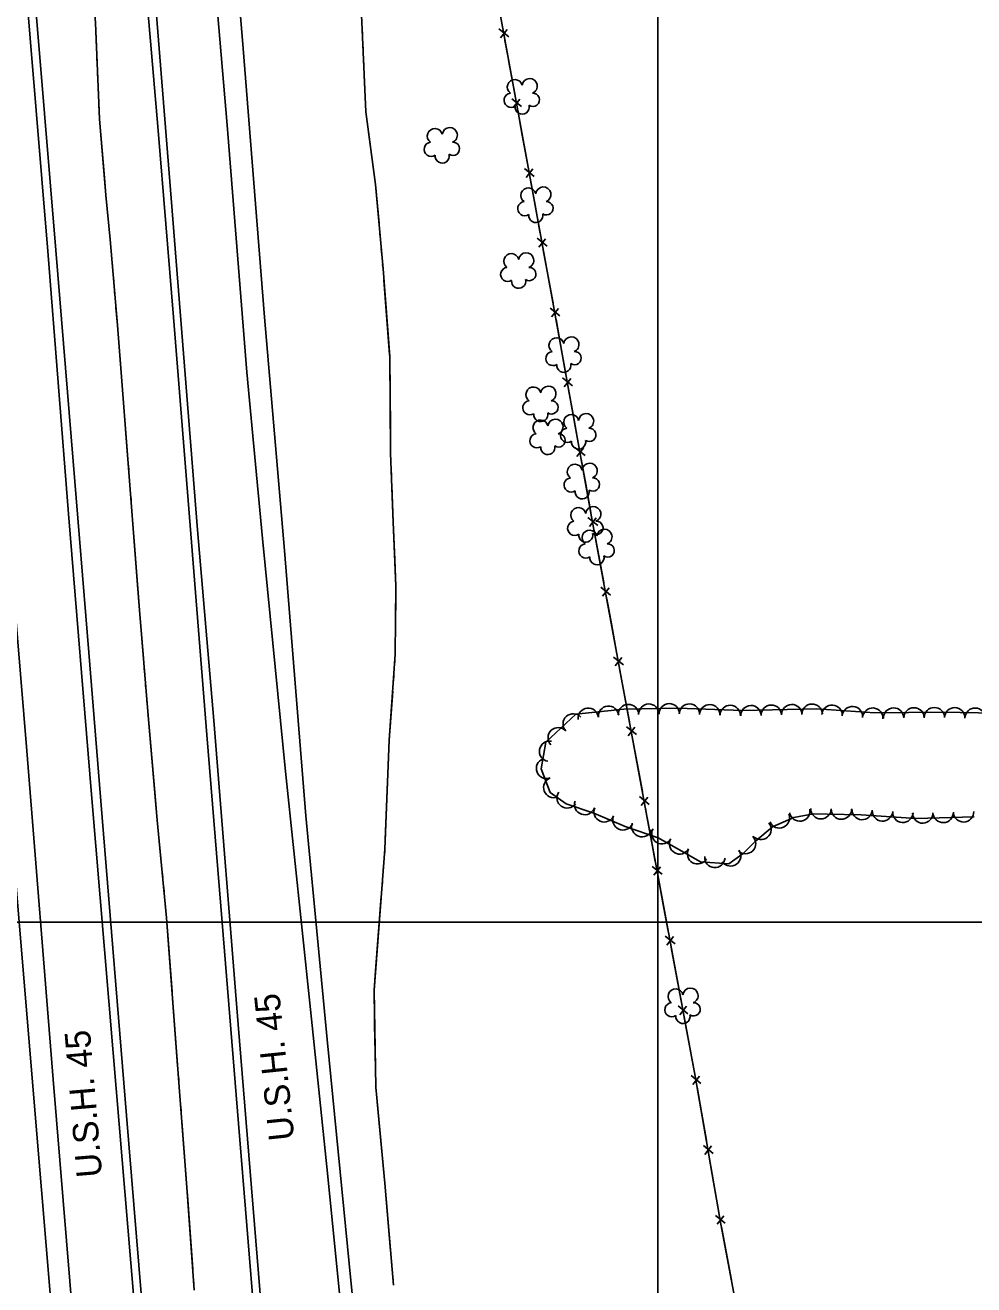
# Model space of a CAD drawing. Extents: x 353423 to 364002, y 127000 to 201942.
# Drawn here: x 361251.9 to 361623.8, y 135357.8 to 135851.6 of the extents above; entities that cross this region are included whole.
import ezdxf

# ---------------------------------------------------------------- set-up
doc = ezdxf.new("R2010")
doc.units = 0
for name, color, linetype in [('E_DTM_SlopeBottom', 7, 'Continuous'), ('E_DTM_SlopeTop', 7, 'Continuous'), ('E_FEN_Generic', 7, 'Continuous'), ('E_LAND_TreeLine', 7, 'Continuous'), ('E_RW_IP', 7, 'Continuous'), ('E_STRUCT_WingWall', 7, 'Continuous')]:
    doc.layers.add(name, color=color, linetype=linetype)

msp = doc.modelspace()

# ---------------------------------------------------------------- linework, layer by layer
at = {"layer": 'E_DTM_SlopeBottom'}
for p, q in [((361441.51, 135847.05), (361437.66, 135850.12)), ((361438.3, 135846.64), (361440.91, 135849.95)), ((361446.52, 135819.7), (361442.67, 135822.77)), ((361443.31, 135819.28), (361445.92, 135822.6)), ((361451.54, 135792.35), (361447.69, 135795.41)), ((361448.32, 135791.93), (361450.93, 135795.24)), ((361456.55, 135764.99), (361452.7, 135768.06)), ((361453.34, 135764.58), (361455.95, 135767.89)), ((361461.55, 135737.63), (361457.71, 135740.71)), ((361458.34, 135737.22), (361460.96, 135740.53)), ((361466.49, 135710.26), (361462.65, 135713.34)), ((361463.28, 135709.86), (361465.9, 135713.16)), ((361471.43, 135682.89), (361467.59, 135685.97)), ((361468.22, 135682.49), (361470.84, 135685.8)), ((361476.38, 135655.54), (361472.52, 135658.6)), ((361473.17, 135655.11), (361475.77, 135658.43)), ((361481.44, 135628.19), (361477.58, 135631.25)), ((361478.23, 135627.77), (361480.83, 135631.09)), ((361486.5, 135600.85), (361482.65, 135603.9)), ((361483.29, 135600.42), (361485.89, 135603.74)), ((361491.56, 135573.5), (361487.71, 135576.56)), ((361488.35, 135573.08), (361490.95, 135576.4)), ((361496.62, 135546.15), (361492.77, 135549.21)), ((361493.41, 135545.73), (361496.01, 135549.05)), ((361501.64, 135518.8), (361497.79, 135521.86)), ((361498.43, 135518.38), (361501.04, 135521.7)), ((361506.71, 135491.46), (361502.86, 135494.52)), ((361503.5, 135491.04), (361506.1, 135494.36)), ((361511.79, 135464.12), (361507.93, 135467.17)), ((361508.58, 135463.69), (361511.18, 135467.02)), ((361516.84, 135436.75), (361513.02, 135439.85)), ((361513.63, 135436.36), (361516.26, 135439.65)), ((361521.63, 135409.36), (361517.81, 135412.45)), ((361518.42, 135408.97), (361521.05, 135412.26)), ((361526.42, 135381.96), (361522.6, 135385.06)), ((361523.21, 135381.57), (361525.84, 135384.87))]:
    msp.add_line(p, q, dxfattribs=at)
for points in [[(361641.27, 134693.56), (361629.58, 134829.93), (361624.21, 134904.97), (361614.57, 135012.33), (361605.65, 135121.59), (361565.37, 135120.73), (361560.44, 135185.04), (361549.71, 135247.29), (361537.65, 135312.84), (361524.72, 135381.6), (361514.58, 135439.62), (361500.19, 135517.06), (361495.7, 135541.61), (361474.25, 135657.5), (361459.08, 135741.57), (361441.12, 135839.53), (361420.09, 135954.5), (361415.43, 135977.29), (361408.98, 136054.85), (361401.51, 136148.05), (361390.58, 136282.09), (361381.93, 136388.22)], [(361441.8, 135835.83), (361441.12, 135839.53), (361440.01, 135845.6)], [(361443.84, 135824.71), (361441.8, 135835.83)], [(361446.81, 135808.47), (361445.02, 135818.25)], [(361448.85, 135797.36), (361446.81, 135808.47)], [(361451.83, 135781.12), (361450.04, 135790.89)], [(361453.87, 135770), (361451.83, 135781.12)], [(361456.84, 135753.76), (361455.05, 135763.54)], [(361458.88, 135742.65), (361456.84, 135753.76)], [(361461.82, 135726.4), (361460.05, 135736.18)], [(361463.82, 135715.28), (361461.82, 135726.4)], [(361466.75, 135699.03), (361464.99, 135708.82)], [(361468.76, 135687.91), (361466.75, 135699.03)], [(361471.69, 135671.67), (361469.93, 135681.45)], [(361473.7, 135660.55), (361471.69, 135671.67)], [(361476.69, 135644.31), (361474.88, 135654.08)], [(361478.75, 135633.2), (361476.69, 135644.31)], [(361481.75, 135616.96), (361479.94, 135626.74)], [(361483.81, 135605.85), (361481.75, 135616.96)], [(361486.81, 135589.62), (361485, 135599.39)], [(361488.87, 135578.51), (361486.81, 135589.62)], [(361491.87, 135562.27), (361490.06, 135572.05)], [(361493.93, 135551.16), (361491.87, 135562.27)], [(361496.92, 135534.92), (361495.7, 135541.61), (361495.12, 135544.7)], [(361498.96, 135523.81), (361496.92, 135534.92)], [(361501.95, 135507.57), (361500.19, 135517.06), (361500.14, 135517.35)], [(361504.02, 135496.46), (361501.95, 135507.57)], [(361507.03, 135480.23), (361505.22, 135490)], [(361509.1, 135469.12), (361507.03, 135480.23)], [(361512.11, 135452.89), (361510.3, 135462.66)], [(361514.18, 135441.78), (361512.11, 135452.89)], [(361517.04, 135425.52), (361515.33, 135435.31)], [(361518.99, 135414.39), (361517.04, 135425.52)], [(361521.83, 135398.13), (361520.12, 135407.92)], [(361523.78, 135386.99), (361521.83, 135398.13)], [(361526.76, 135370.76), (361524.92, 135380.52)], [(361528.85, 135359.65), (361526.76, 135370.76)]]:
    msp.add_lwpolyline(points, dxfattribs=at)
at = {"layer": 'E_DTM_SlopeTop'}
for points in [[(361396.7, 134677.37), (361383.61, 134837.06), (361376.47, 134921.26), (361369.77, 135003.99), (361363.56, 135082.08), (361357.21, 135157.09), (361349.05, 135257.39), (361342.07, 135341.09), (361335.6, 135421.11), (361329.1, 135499.86), (361323.09, 135573.48), (361316.94, 135652.27), (361310.05, 135737.13), (361304.12, 135810.32), (361297.78, 135883.5), (361290.19, 135976.29), (361284.2, 136050.07), (361277.23, 136133.72), (361271.57, 136204.57), (361265.24, 136282.49), (361259.93, 136343.75), (361254.86, 136377.17)], [(361260.53, 136377.61), (361273.29, 136219.21), (361283.18, 136100.52), (361297.23, 135932.24), (361309.21, 135783.78), (361319.5, 135653.78), (361325.84, 135579.08), (361335.45, 135459.92), (361346.49, 135323.85), (361355.03, 135222.46), (361361.13, 135146.75), (361369.62, 135045.69), (361376.45, 134963.04), (361384.58, 134862.03), (361391.92, 134770.48), (361400.33, 134675.29)], [(361443.99, 134681.89), (361425.57, 134858.3), (361416.98, 134942.97), (361409.2, 135020.58), (361401, 135099.56), (361390.1, 135207.3), (361379.98, 135305.99), (361370.59, 135400.35), (361363.85, 135465.71), (361354, 135559.08), (361345.03, 135650.34), (361338.87, 135715.61), (361331.08, 135812.48), (361324.98, 135884.52), (361318.61, 135961.22), (361310.81, 136058.07), (361303.72, 136144.9), (361296.31, 136233.77), (361284.99, 136370.35)], [(361293.96, 136370.31), (361303.56, 136257.86), (361312.24, 136147.25), (361320.4, 136046.95), (361329.69, 135936), (361337.35, 135842.48), (361345.81, 135737.21), (361353.66, 135645.68), (361361.94, 135541.66), (361370.28, 135454.04), (361379.76, 135358.25), (361388.82, 135267.51), (361400.23, 135163.47), (361412.06, 135049.08), (361424.61, 134917.39), (361436.07, 134804.43), (361443.65, 134726.96), (361448.97, 134681.25)], [(361351.05, 134664.63), (361337.39, 134825.33), (361330.95, 134904.39), (361325.64, 134969.63), (361318.55, 135056.39), (361310.04, 135161.67), (361301.56, 135264.14), (361294.49, 135352.48), (361286.37, 135448.73), (361277.95, 135550.01), (361268.88, 135660.03), (361260.79, 135763), (361249.33, 135901.8), (361238.28, 136034.46), (361229.05, 136148.16), (361218.39, 136277.99), (361212.48, 136348.99)], [(361215.88, 136349.3), (361225.01, 136234.99), (361232.06, 136149.89), (361239, 136067.61), (361245.67, 135988.1), (361251.91, 135907.65), (361257.23, 135843.8), (361264.01, 135763.42), (361270.71, 135680.71), (361276.91, 135605.71), (361282.12, 135541), (361291.62, 135424.19), (361298.48, 135341.76), (361306.78, 135237.93), (361314.68, 135139.9), (361320.09, 135073.72), (361326, 135000.5), (361332.72, 134922.29), (361341.75, 134812.12), (361350.25, 134708.36), (361354.13, 134664.84)], [(361180.1, 136344.37), (361189.81, 136229.58), (361199.72, 136110.86), (361208.14, 136005.52), (361214.77, 135923.19), (361223.46, 135820.12), (361232.49, 135708.36), (361242.15, 135589.45), (361253.1, 135457.7), (361263.61, 135332.47), (361273.94, 135202.44), (361280.22, 135131), (361284.54, 135078.79), (361290.37, 134998.42), (361295.75, 134914.37), (361301.58, 134822.33), (361308.19, 134716.23), (361311.76, 134662.41)], [(361317.03, 134662.47), (361306.89, 134816.39), (361302.26, 134889.92), (361297.74, 134964.91), (361291.41, 135069.88), (361285.48, 135161.58), (361281.7, 135208.48), (361272.03, 135327.67), (361262.86, 135438.3), (361252.64, 135567.21), (361241.51, 135700.05), (361228.98, 135855.38), (361213.87, 136036.21), (361205.27, 136141.31), (361188.85, 136344.99)]]:
    msp.add_lwpolyline(points, dxfattribs=at)
at = {"layer": 'E_FEN_Generic'}
msp.add_lwpolyline([(361632.74, 135581.88), (361611.45, 135582.27), (361585.01, 135582.01), (361562.36, 135583.65), (361533.3, 135582.95), (361507.8, 135583.82), (361486.68, 135583.44), (361467.83, 135581.5), (361456.03, 135570.61), (361454.18, 135560.04), (361457.7, 135550.81), (361464.05, 135546.36), (361474.89, 135542.67), (361487.18, 135537.46), (361500.07, 135533.11), (361507.31, 135528.98), (361516.74, 135523.71), (361527.78, 135522.88), (361533.45, 135526.9), (361538.22, 135531.77), (361544.89, 135537.42), (361553.32, 135541.03), (361561.05, 135542.4), (361566.44, 135542.36), (361579.66, 135542.07), (361601.25, 135540.62), (361624.03, 135541.27)], dxfattribs=at)
for centre, radius, start, end in [((361443.9, 135827.36), 2.97, 13.19, 234.4239), ((361449.74, 135827.74), 2.97, 290.8408, 173.8141), ((361442.47, 135822.18), 2.78, 96.1609, 303.9339), ((361450.96, 135822.35), 2.61, 235.5461, 93.4787), ((361446.78, 135819.53), 2.78, 172.8379, 13.849), ((361412.56, 135808.15), 2.97, 13.19, 234.4239), ((361418.4, 135808.52), 2.97, 290.8408, 173.8141), ((361411.12, 135802.97), 2.78, 96.1609, 303.9339), ((361419.62, 135803.14), 2.61, 235.5461, 93.4787), ((361415.44, 135800.32), 2.78, 172.8379, 13.849), ((361449.24, 135784.85), 2.97, 13.19, 234.4239), ((361455.08, 135785.22), 2.97, 290.8408, 173.8141), ((361447.81, 135779.67), 2.78, 96.1609, 303.9339), ((361456.3, 135779.84), 2.61, 235.5461, 93.4787), ((361452.12, 135777.02), 2.78, 172.8379, 13.849), ((361442.53, 135759.08), 2.97, 13.19, 234.4239), ((361448.37, 135759.45), 2.97, 290.8408, 173.8141), ((361441.1, 135753.9), 2.78, 96.1609, 303.9339), ((361449.59, 135754.06), 2.61, 235.5461, 93.4787), ((361445.41, 135751.24), 2.78, 172.8379, 13.849), ((361460.25, 135726.11), 2.97, 13.19, 234.4239), ((361466.09, 135726.48), 2.97, 290.8408, 173.8141), ((361458.82, 135720.93), 2.78, 96.1609, 303.9339), ((361467.31, 135721.1), 2.61, 235.5461, 93.4787), ((361463.13, 135718.28), 2.78, 172.8379, 13.849), ((361451.23, 135706.8), 2.97, 13.19, 234.4239), ((361457.07, 135707.18), 2.97, 290.8408, 173.8141), ((361449.79, 135701.62), 2.78, 96.1609, 303.9339), ((361458.28, 135701.79), 2.61, 235.5461, 93.4787), ((361454.11, 135698.97), 2.78, 172.8379, 13.849), ((361459.83, 135694.23), 2.97, 290.8408, 173.8141), ((361466.02, 135696.02), 2.97, 13.19, 234.4239), ((361471.86, 135696.39), 2.97, 290.8408, 173.8141), ((361453.99, 135693.86), 2.97, 13.19, 234.4239), ((361464.59, 135690.84), 2.78, 96.1609, 303.9339), ((361473.08, 135691.01), 2.61, 235.5461, 93.4787), ((361452.55, 135688.68), 2.78, 96.1609, 303.9339), ((361461.05, 135688.84), 2.61, 235.5461, 93.4787), ((361468.9, 135688.19), 2.78, 172.8379, 13.849), ((361456.87, 135686.03), 2.78, 172.8379, 13.849), ((361467.43, 135676.55), 2.97, 13.19, 234.4239), ((361473.27, 135676.92), 2.97, 290.8408, 173.8141), ((361466, 135671.37), 2.78, 96.1609, 303.9339), ((361474.49, 135671.53), 2.61, 235.5461, 93.4787), ((361470.31, 135668.71), 2.78, 172.8379, 13.849), ((361468.82, 135659.55), 2.97, 13.19, 234.4239), ((361474.66, 135659.93), 2.97, 290.8408, 173.8141), ((361467.39, 135654.37), 2.78, 96.1609, 303.9339), ((361473.21, 135650.7), 2.97, 13.19, 234.4239), ((361475.88, 135654.54), 2.61, 235.5461, 93.4787), ((361479.05, 135651.07), 2.97, 290.8408, 173.8141), ((361471.7, 135651.72), 2.78, 172.8379, 13.849), ((361471.78, 135645.52), 2.78, 96.1609, 303.9339), ((361480.27, 135645.69), 2.61, 235.5461, 93.4787), ((361476.09, 135642.87), 2.78, 172.8379, 13.849), ((361472.68, 135579.9), 4, 5.8789, 185.8635), ((361480.65, 135580.71), 4, 5.8789, 185.8635), ((361488.44, 135581.38), 4, 1.0279, 181.0126), ((361496.45, 135581.52), 4, 1.0279, 181.0126), ((361504.45, 135581.66), 4, 1.0279, 181.0126), ((361512.34, 135581.57), 4, 358.0584, 178.0431), ((361520.34, 135581.29), 4, 358.0584, 178.0431), ((361528.34, 135581.02), 4, 358.0584, 178.0431), ((361536.47, 135580.93), 4, 1.3934, 181.378), ((361544.47, 135581.12), 4, 1.3934, 181.378), ((361552.47, 135581.32), 4, 1.3934, 181.378), ((361560.47, 135581.51), 4, 1.3934, 181.378), ((361568.26, 135581.12), 4, 355.8514, 175.8361), ((361576.24, 135580.54), 4, 355.8514, 175.8361), ((361584.23, 135579.96), 4, 355.8514, 175.8361), ((361592.4, 135579.99), 4, 0.5886, 180.5732), ((361600.41, 135580.07), 4, 0.5886, 180.5732), ((361608.41, 135580.15), 4, 0.5886, 180.5732), ((361616.36, 135580.09), 4, 358.9478, 178.9325), ((361624.36, 135579.94), 4, 358.9478, 178.9325), ((361466.8, 135577.7), 4, 42.7263, 222.711), ((361460.92, 135572.27), 4, 42.7263, 222.711), ((361457.53, 135567.01), 4, 80.0826, 260.0673), ((361456.34, 135560.26), 4, 110.8652, 290.8499), ((361459.19, 135552.78), 4, 110.8652, 290.8499), ((361464.39, 135548.69), 4, 145.0041, 324.9888), ((361471.3, 135546.11), 4, 161.2071, 341.1917), ((361478.93, 135543.23), 4, 157.0288, 337.0134), ((361555.62, 135543.57), 4, 190.0816, 10.0662), ((361563.93, 135544.47), 4, 179.4869, 359.4716), ((361571.96, 135544.33), 4, 178.7811, 358.7658), ((361580.06, 135544.15), 4, 176.1515, 356.1362), ((361588.05, 135543.61), 4, 176.1515, 356.1362), ((361486.3, 135540.11), 4, 157.0288, 337.0134), ((361540.39, 135536.35), 4, 220.3318, 40.3164), ((361547.63, 135540.88), 4, 203.1833, 23.168), ((361596.04, 135543.07), 4, 176.1515, 356.1362), ((361603.83, 135542.79), 4, 181.6592, 1.6439), ((361611.83, 135543.02), 4, 181.6592, 1.6439), ((361619.83, 135543.25), 4, 181.6592, 1.6439), ((361493.69, 135537.47), 4, 161.3369, 341.3216), ((361501.6, 135534.65), 4, 150.3199, 330.3045), ((361508.54, 135530.69), 4, 150.7964, 330.7811), ((361534.35, 135530.81), 4, 225.5482, 45.5329), ((361515.52, 135526.79), 4, 150.7964, 330.7811), ((361522.32, 135525.39), 4, 175.7233, 355.708), ((361528.5, 135525.96), 4, 215.3469, 35.3316), ((361506.94, 135470.85), 2.97, 13.19, 234.4239), ((361512.78, 135471.22), 2.97, 290.8408, 173.8141), ((361505.51, 135465.67), 2.78, 96.1609, 303.9339), ((361514, 135465.83), 2.61, 235.5461, 93.4787), ((361509.82, 135463.02), 2.78, 172.8379, 13.849)]:
    msp.add_arc(centre, radius, start, end, dxfattribs=at)
at = {"layer": 'E_LAND_TreeLine'}
for p, q in [((361500, 134500), (361500, 136500)), ((360000, 135500), (364000, 135500))]:
    msp.add_line(p, q, dxfattribs=at)
at = {"layer": 'E_STRUCT_WingWall'}
for points in [[(361278.11, 135871.63), (361279.44, 135852.49), (361279.86, 135842.67)], [(361396.33, 135357.73), (361392.88, 135397.74), (361389.35, 135435.25), (361388.73, 135473.37), (361392.93, 135528.58), (361394.7, 135571.35), (361396.98, 135605.01), (361397.26, 135631.69), (361396.26, 135656.8), (361395.16, 135683.88), (361394.89, 135721.79), (361392.22, 135756.08), (361389.3, 135789.21), (361385.45, 135817.68), (361383.78, 135855.7)], [(361279.44, 135852.49), (361281.05, 135814.71), (361283.58, 135784.92), (361285.27, 135767.57), (361288.1, 135734.01), (361290.42, 135703.54), (361293.81, 135661.12), (361296.78, 135622.36), (361300.1, 135581.07), (361303.67, 135539.97), (361307.39, 135501.7), (361309.57, 135471.9), (361312.59, 135431.93), (361315.44, 135394.34), (361318.24, 135355.78)], [(361384.12, 135848.07), (361384.03, 135850.09)], [(361384.38, 135842.03), (361384.3, 135844.05)], [(361280.03, 135838.67), (361280.11, 135836.67)], [(361384.65, 135835.99), (361384.56, 135838)], [(361280.29, 135832.67), (361280.37, 135830.68)], [(361387.45, 135802.87), (361385.45, 135817.68), (361384.83, 135831.96)], [(361280.54, 135826.68), (361280.62, 135824.68)], [(361280.79, 135820.68), (361281.05, 135814.71), (361283, 135791.76)], [(361390.66, 135773.82), (361389.3, 135789.21), (361387.45, 135802.87)], [(361283, 135791.76), (361283.58, 135784.92), (361285.27, 135767.57), (361285.66, 135762.86)], [(361391.19, 135767.79), (361391.01, 135769.8)], [(361391.72, 135761.77), (361391.54, 135763.77)], [(361286, 135758.88), (361286.17, 135756.89)], [(361392.25, 135755.74), (361392.22, 135756.08), (361392.08, 135757.75)], [(361286.5, 135752.9), (361286.67, 135750.91)], [(361394.83, 135722.58), (361392.56, 135751.72)], [(361287.01, 135746.92), (361287.18, 135744.93)], [(361287.51, 135740.94), (361288.1, 135734.01), (361289.78, 135712.02)], [(361395.1, 135693.35), (361394.89, 135721.79), (361394.83, 135722.58)], [(361289.78, 135712.02), (361290.42, 135703.54), (361292.06, 135683.09)], [(361395.14, 135687.3), (361395.12, 135689.32)], [(361395.27, 135681.26), (361395.19, 135683.27)], [(361292.38, 135679.11), (361292.54, 135677.11)], [(361395.51, 135675.21), (361395.43, 135677.23)], [(361292.85, 135673.12), (361293.01, 135671.13)], [(361396.85, 135641.97), (361396.26, 135656.8), (361395.68, 135671.18)], [(361293.33, 135667.14), (361293.49, 135665.14)], [(361293.81, 135661.15), (361293.81, 135661.12), (361296.02, 135632.23)], [(361397.07, 135612.75), (361397.26, 135631.69), (361396.85, 135641.97)], [(361296.02, 135632.23), (361296.78, 135622.36), (361298.31, 135603.3)], [(361397, 135606.7), (361397.02, 135608.72)], [(361298.63, 135599.31), (361298.79, 135597.32)], [(361396.69, 135600.66), (361396.83, 135602.67)], [(361299.11, 135593.33), (361299.27, 135591.33)], [(361396.28, 135594.63), (361396.41, 135596.64)], [(361394.29, 135561.42), (361394.7, 135571.35), (361396.01, 135590.6)], [(361299.59, 135587.34), (361299.75, 135585.35)], [(361300.07, 135581.36), (361300.1, 135581.07), (361302.58, 135552.45)], [(361393.08, 135532.21), (361394.29, 135561.42)], [(361302.58, 135552.45), (361303.67, 135539.97), (361305.26, 135523.56)], [(361392.75, 135526.17), (361392.9, 135528.18)], [(361305.65, 135519.58), (361305.84, 135517.59)], [(361392.29, 135520.13), (361392.44, 135522.14)], [(361391.83, 135514.1), (361391.98, 135516.11)], [(361306.23, 135513.6), (361306.42, 135511.61)], [(361389.3, 135480.92), (361391.53, 135510.08)], [(361306.81, 135507.63), (361307, 135505.64)], [(361307.39, 135501.65), (361309.51, 135472.72)], [(361389.08, 135451.71), (361388.73, 135473.37), (361389.3, 135480.92)], [(361309.51, 135472.72), (361309.57, 135471.9), (361311.69, 135443.79)], [(361389.18, 135445.66), (361389.14, 135447.68)], [(361389.27, 135439.61), (361389.24, 135441.63)], [(361311.99, 135439.79), (361312.14, 135437.8)], [(361389.5, 135433.57), (361389.35, 135435.25), (361389.34, 135435.58)], [(361312.44, 135433.81), (361312.59, 135431.93), (361312.59, 135431.81)], [(361312.9, 135427.82), (361313.05, 135425.83)], [(361392.63, 135400.44), (361389.88, 135429.55)], [(361313.35, 135421.84), (361315.44, 135394.34), (361315.54, 135392.9)], [(361395.16, 135371.31), (361392.88, 135397.74), (361392.63, 135400.44)], [(361315.54, 135392.9), (361317.65, 135363.96)], [(361395.68, 135365.28), (361395.5, 135367.29)], [(361396.2, 135359.25), (361396.02, 135361.26)], [(361317.94, 135359.97), (361318.09, 135357.98)]]:
    msp.add_lwpolyline(points, dxfattribs=at)

# ---------------------------------------------------------------- texts
at = {"layer": 'E_RW_IP'}
for rotation, p in [(95.8858, (361357.51, 135414.82)), (94.8214, (361282.15, 135400.3))]:
    msp.add_text('U.S.H. 45', height=10, rotation=rotation, dxfattribs=at).set_placement(p)

doc.saveas('drawing.dxf')
